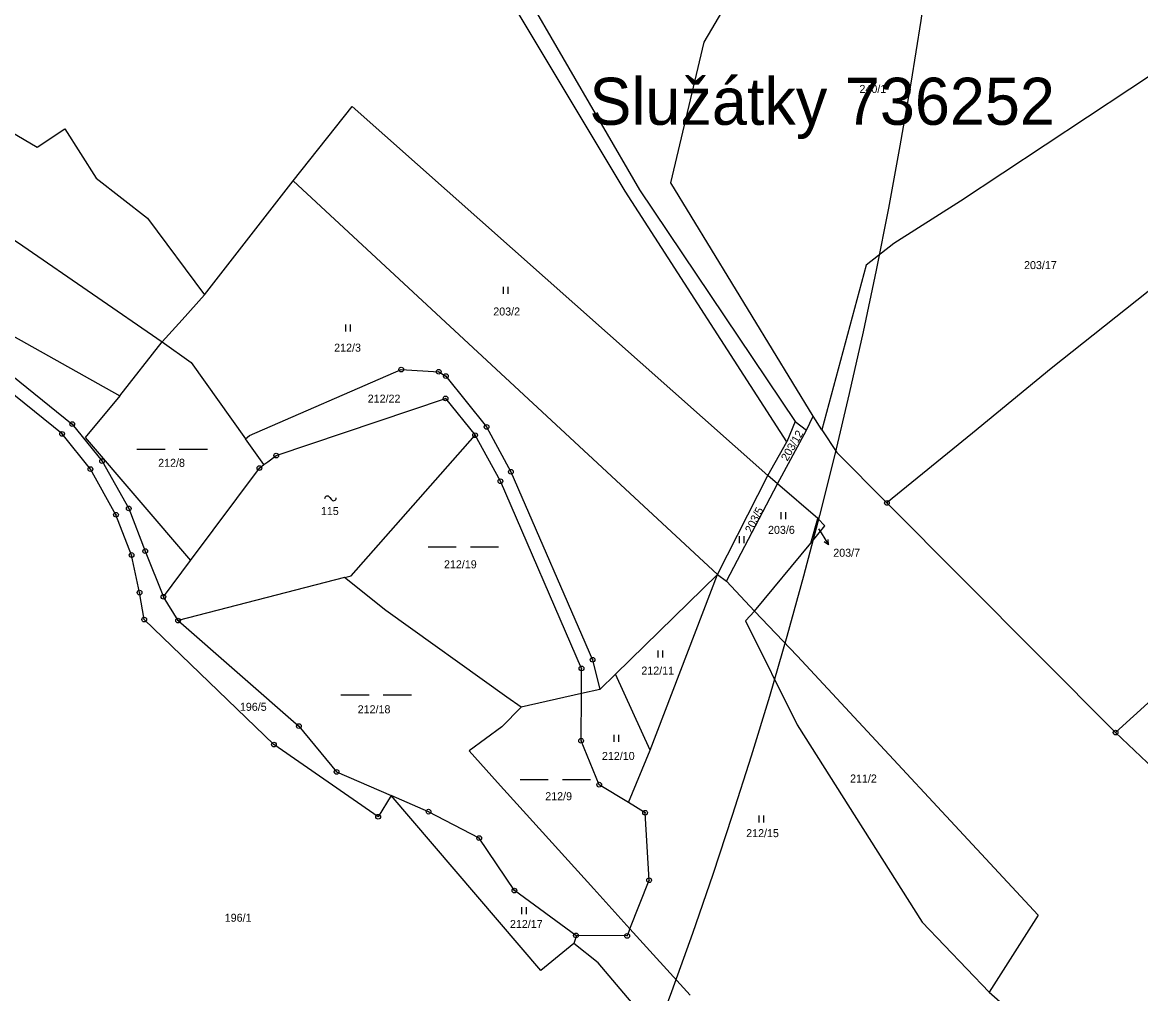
# Model space of a CAD drawing. Extents: x -680203 to -673936, y -1102717 to -1093650.
# Drawn here: x -676448.2 to -676210.6, y -1097021.8 to -1096815.6 of the extents above; entities that cross this region are included whole.
import ezdxf

# ---------------------------------------------------------------- set-up
doc = ezdxf.new("R2010")
doc.units = 0
for name, color, linetype in [('_Ideová část', 7, 'Continuous'), ('SOxx02xx_Koleje_param další_Popis10', 7, 'Continuous'), ('SOxx02xx_Staničení_Popis10', 7, 'Continuous'), ('SOxxxxxx_Koleje_hlavní_body_Popis10', 7, 'Continuous'), ('SOxxxxxx_Koleje_param další_Popis10', 7, 'Continuous'), ('SOxxxxxx_Osa_bod_P', 7, 'Continuous'), ('x_prac', 7, 'Continuous')]:
    doc.layers.add(name, color=color, linetype=linetype)

msp = doc.modelspace()

# ---------------------------------------------------------------- linework, layer by layer
at = {"layer": '_Ideová část'}
msp.add_circle((-677321.69, -1096651.16), 1076.75, dxfattribs=at)
at = {"layer": 'SOxx02xx_Koleje_param další_Popis10'}
for centre, radius in [((-676367.69, -1096889.27), 0.5), ((-676367.69, -1096889.27), 0.0303), ((-676359.72, -1096889.76), 0.5), ((-676359.72, -1096889.76), 0.0303), ((-676358.19, -1096890.68), 0.5), ((-676358.19, -1096890.68), 0.0303), ((-676358.27, -1096895.4), 0.5), ((-676358.27, -1096895.4), 0.0303), ((-676437.55, -1096900.85), 0.5), ((-676439.72, -1096902.94), 0.5), ((-676439.72, -1096902.94), 0.0303), ((-676437.55, -1096900.85), 0.0303), ((-676351.99, -1096903.21), 0.5), ((-676349.54, -1096901.44), 0.5), ((-676349.54, -1096901.44), 0.0303), ((-676351.99, -1096903.21), 0.0303), ((-676394.23, -1096907.53), 0.5), ((-676394.23, -1096907.53), 0.0303), ((-676433.7, -1096910.42), 0.5), ((-676431.22, -1096908.71), 0.5), ((-676431.22, -1096908.71), 0.0303), ((-676397.81, -1096910.19), 0.5), ((-676433.7, -1096910.42), 0.0303), ((-676397.81, -1096910.19), 0.0303), ((-676346.61, -1096912.98), 0.5), ((-676344.39, -1096910.99), 0.5), ((-676344.39, -1096910.99), 0.0303), ((-676346.61, -1096912.98), 0.0303), ((-676264.51, -1096917.6), 0.5), ((-676428.27, -1096920.09), 0.5), ((-676425.57, -1096918.76), 0.5), ((-676425.57, -1096918.76), 0.0303), ((-676264.51, -1096917.6), 0.0303), ((-676428.27, -1096920.09), 0.0303), ((-676424.95, -1096928.65), 0.5), ((-676424.95, -1096928.65), 0.0303), ((-676422.05, -1096927.82), 0.5), ((-676422.05, -1096927.82), 0.0303), ((-676423.27, -1096936.62), 0.5), ((-676423.27, -1096936.62), 0.0303), ((-676418.18, -1096937.5), 0.5), ((-676418.18, -1096937.5), 0.0303), ((-676422.27, -1096942.35), 0.5), ((-676422.27, -1096942.35), 0.0303), ((-676415.08, -1096942.57), 0.5), ((-676415.08, -1096942.57), 0.0303), ((-676327.03, -1096950.88), 0.5), ((-676329.39, -1096952.72), 0.5), ((-676329.39, -1096952.72), 0.0303), ((-676327.03, -1096950.88), 0.0303), ((-676389.42, -1096964.98), 0.5), ((-676389.42, -1096964.98), 0.0303), ((-676215.94, -1096966.35), 0.5), ((-676215.94, -1096966.35), 0.0303), ((-676394.71, -1096968.9), 0.5), ((-676394.71, -1096968.9), 0.0303), ((-676329.47, -1096968.09), 0.5), ((-676329.47, -1096968.09), 0.0303), ((-676381.41, -1096974.69), 0.5), ((-676381.41, -1096974.69), 0.0303), ((-676325.62, -1096977.41), 0.5), ((-676325.62, -1096977.41), 0.0303), ((-676372.58, -1096984.21), 0.5), ((-676361.88, -1096983.14), 0.5), ((-676361.88, -1096983.14), 0.0303), ((-676315.87, -1096983.36), 0.5), ((-676315.87, -1096983.36), 0.0303), ((-676372.58, -1096984.21), 0.0303), ((-676351.11, -1096988.75), 0.5), ((-676351.11, -1096988.75), 0.0303), ((-676315.03, -1096997.69), 0.5), ((-676315.03, -1096997.69), 0.0303), ((-676343.65, -1096999.9), 0.5), ((-676343.65, -1096999.9), 0.0303), ((-676330.57, -1097009.42), 0.5), ((-676330.57, -1097009.42), 0.0303), ((-676319.69, -1097009.51), 0.5), ((-676319.69, -1097009.51), 0.0303)]:
    msp.add_circle(centre, radius, dxfattribs=at)
at = {"layer": 'SOxx02xx_Staničení_Popis10'}
for p, q in [((-676279.03, -1096923.1), (-676278.51, -1096923.91)), ((-676278.51, -1096923.91), (-676276.92, -1096926.46)), ((-676276.92, -1096926.46), (-676277.88, -1096925.87)), ((-676276.92, -1096926.46), (-676277.03, -1096925.34))]:
    msp.add_line(p, q, dxfattribs=at)
at = {"layer": 'SOxxxxxx_Koleje_hlavní_body_Popis10'}
for p, q in [((-676345.99, -1096873.22), (-676345.99, -1096871.72)), ((-676344.99, -1096873.22), (-676344.99, -1096871.72)), ((-676379.45, -1096881.2), (-676379.45, -1096879.7)), ((-676378.45, -1096881.2), (-676378.45, -1096879.7)), ((-676423.85, -1096906.2), (-676417.85, -1096906.2)), ((-676414.85, -1096906.2), (-676408.85, -1096906.2)), ((-676286.99, -1096921.03), (-676286.99, -1096919.53)), ((-676285.99, -1096921.03), (-676285.99, -1096919.53)), ((-676295.86, -1096926.17), (-676295.86, -1096924.67)), ((-676294.86, -1096926.17), (-676294.86, -1096924.67)), ((-676361.99, -1096926.94), (-676355.99, -1096926.94)), ((-676352.99, -1096926.94), (-676346.99, -1096926.94)), ((-676313.12, -1096950.39), (-676313.12, -1096948.89)), ((-676312.12, -1096950.39), (-676312.12, -1096948.89)), ((-676380.52, -1096958.34), (-676374.52, -1096958.34)), ((-676371.52, -1096958.34), (-676365.52, -1096958.34)), ((-676322.46, -1096968.33), (-676322.46, -1096966.83)), ((-676321.46, -1096968.33), (-676321.46, -1096966.83)), ((-676342.45, -1096976.3), (-676336.45, -1096976.3)), ((-676333.45, -1096976.3), (-676327.45, -1096976.3)), ((-676291.63, -1096985.43), (-676291.63, -1096983.93)), ((-676290.63, -1096985.43), (-676290.63, -1096983.93)), ((-676342.04, -1097004.9), (-676342.04, -1097003.4)), ((-676341.04, -1097004.9), (-676341.04, -1097003.4))]:
    msp.add_line(p, q, dxfattribs=at)
at = {"layer": 'SOxxxxxx_Koleje_param další_Popis10'}
msp.add_line((-676382.87, -1096916.42), (-676382.57, -1096916.82), dxfattribs=at)
for centre, start, end in [((-676383.38, -1096916.71), 29.2914, 181.2189), ((-676382.06, -1096916.53), 209.2914, 1.2189)]:
    msp.add_arc(centre, 0.588, start, end, dxfattribs=at)
at = {"layer": 'x_prac'}
for p, q in [((-676409.5, -1096873.39), (-676390.6, -1096849.22)), ((-676390.6, -1096849.22), (-676300.53, -1096932.81)), ((-676427.43, -1096894.87), (-676418.43, -1096883.38)), ((-676284.04, -1096900.31), (-676285.79, -1096904.59)), ((-676284.04, -1096900.31), (-676281.59, -1096902.17)), ((-676281.59, -1096902.17), (-676280.17, -1096899.14)), ((-676278.33, -1096902.06), (-676280.17, -1096899.14)), ((-676287.77, -1096913.54), (-676281.59, -1096902.17)), ((-676400.73, -1096903.99), (-676399.9, -1096903.29)), ((-676396.83, -1096909.46), (-676400.73, -1096903.99)), ((-676378.31, -1096933.1), (-676351.99, -1096903.21)), ((-676289.78, -1096911.8), (-676285.79, -1096904.59)), ((-676396.83, -1096909.46), (-676396.02, -1096908.86)), ((-676300.53, -1096932.81), (-676289.78, -1096911.8)), ((-676287.77, -1096913.54), (-676289.78, -1096911.8)), ((-676298.58, -1096934.18), (-676287.77, -1096913.54)), ((-676279.16, -1096920.91), (-676287.77, -1096913.54)), ((-676264.51, -1096917.6), (-676215.94, -1096966.35)), ((-676215.94, -1096966.35), (-676164.18, -1096918.9)), ((-676280.67, -1096926.12), (-676279.16, -1096920.91)), ((-676292.67, -1096940.6), (-676280.67, -1096926.12)), ((-676418.18, -1096937.5), (-676412.47, -1096929.85)), ((-676379.72, -1096933.46), (-676415.08, -1096942.57)), ((-676379.72, -1096933.46), (-676378.31, -1096933.1)), ((-676322.19, -1096953.95), (-676300.53, -1096932.81)), ((-676314.8, -1096970.1), (-676300.53, -1096932.81)), ((-676300.53, -1096932.81), (-676298.58, -1096934.18)), ((-676298.58, -1096934.18), (-676292.67, -1096940.6)), ((-676415.08, -1096942.57), (-676418.18, -1096937.5)), ((-676329.42, -1096958.07), (-676329.39, -1096952.72)), ((-676327.03, -1096950.88), (-676325.51, -1096957.19)), ((-676325.51, -1096957.19), (-676322.19, -1096953.95)), ((-676314.8, -1096970.1), (-676322.19, -1096953.95)), ((-676325.51, -1096957.19), (-676329.42, -1096958.07)), ((-676329.42, -1096958.07), (-676342.2, -1096960.93)), ((-676329.47, -1096968.09), (-676329.42, -1096958.07)), ((-676215.94, -1096966.35), (-676207.89, -1096973.95)), ((-676325.62, -1096977.41), (-676329.47, -1096968.09)), ((-676319.38, -1096981.22), (-676314.8, -1096970.1)), ((-676381.41, -1096974.69), (-676369.82, -1096979.71)), ((-676319.38, -1096981.22), (-676325.62, -1096977.41)), ((-676369.82, -1096979.71), (-676372.58, -1096984.21)), ((-676361.88, -1096983.14), (-676369.82, -1096979.71)), ((-676315.87, -1096983.36), (-676319.38, -1096981.22)), ((-676315.03, -1096997.69), (-676315.87, -1096983.36)), ((-676319.09, -1097007.99), (-676315.03, -1096997.69)), ((-676326.77, -1096999.52), (-676319.09, -1097007.99)), ((-676330.42, -1097009.42), (-676331.04, -1097011.11)), ((-676330.42, -1097009.42), (-676330.57, -1097009.42)), ((-676306.29, -1097022.09), (-676319.09, -1097007.99))]:
    msp.add_line(p, q, dxfattribs=at)
for points in [[(-676508.84, -1096761.8), (-676457.34, -1096834.86), (-676445.02, -1096842.06), (-676439.15, -1096838.2), (-676432.45, -1096848.61), (-676421.55, -1096857.11), (-676409.5, -1096873.39)], [(-676280.17, -1096899.14), (-676310.44, -1096849.64), (-676303.3, -1096819.77), (-676271.3, -1096765.39)], [(-676354.45, -1096784.75), (-676349.67, -1096795.01), (-676317.09, -1096851.12), (-676284.04, -1096900.31)], [(-676285.79, -1096904.59), (-676320.09, -1096851.42), (-676355.57, -1096792.21)], [(-676191.45, -1096815.79), (-676203.92, -1096823.78), (-676248.86, -1096853.51), (-676263.05, -1096862.52), (-676268.92, -1096867.13), (-676278.33, -1096902.06)], [(-676390.6, -1096849.22), (-676378.13, -1096833.42), (-676289.78, -1096911.8)], [(-676479.68, -1096841.22), (-676451.39, -1096860.73), (-676448.03, -1096863.01), (-676418.43, -1096883.38)], [(-676539.1, -1096841.89), (-676474.74, -1096868.42), (-676427.43, -1096894.87)], [(-676182.18, -1096851.66), (-676200.07, -1096865.66), (-676229.64, -1096889.02), (-676246.35, -1096902.77), (-676264.51, -1096917.6)], [(-676539.88, -1096911.25), (-676536.31, -1096902.93), (-676519.96, -1096872.31), (-676514.99, -1096864.52), (-676506.51, -1096858.58), (-676499.8, -1096858.39), (-676452, -1096889.17), (-676437.55, -1096900.85), (-676431.22, -1096908.71), (-676425.57, -1096918.76), (-676422.05, -1096927.82), (-676418.18, -1096937.5)], [(-676372.58, -1096984.21), (-676394.71, -1096968.9), (-676422.27, -1096942.35), (-676423.27, -1096936.62), (-676424.95, -1096928.65), (-676428.27, -1096920.09), (-676433.7, -1096910.42), (-676439.72, -1096902.94), (-676453.75, -1096891.69), (-676500.75, -1096861.31), (-676505.65, -1096861.95), (-676512.68, -1096866.49), (-676517.34, -1096873.78), (-676533.63, -1096904.28), (-676537.06, -1096912.24)], [(-676418.43, -1096883.38), (-676414.24, -1096878.73), (-676409.5, -1096873.39)], [(-676418.43, -1096883.38), (-676412.31, -1096887.8), (-676400.73, -1096903.99)], [(-676399.9, -1096903.29), (-676367.69, -1096889.27), (-676359.72, -1096889.76), (-676358.19, -1096890.68), (-676349.54, -1096901.44), (-676344.39, -1096910.99), (-676327.03, -1096950.88)], [(-676427.43, -1096894.87), (-676434.82, -1096903.72), (-676412.47, -1096929.85)], [(-676396.02, -1096908.86), (-676394.23, -1096907.53), (-676358.27, -1096895.4), (-676351.99, -1096903.21)], [(-676278.33, -1096902.06), (-676275.15, -1096906.91), (-676264.51, -1096917.6)], [(-676329.39, -1096952.72), (-676346.61, -1096912.98), (-676351.99, -1096903.21)], [(-676412.47, -1096929.85), (-676397.81, -1096910.19), (-676396.83, -1096909.46)], [(-676280.67, -1096926.12), (-676277.68, -1096922.45), (-676279.16, -1096920.91)], [(-676342.2, -1096960.93), (-676345.28, -1096958.8), (-676370.98, -1096940.41), (-676379.72, -1096933.46)], [(-676292.67, -1096940.6), (-676294.54, -1096942.62), (-676283.6, -1096964.72), (-676257.04, -1097006.61), (-676242.83, -1097021.45)], [(-676292.67, -1096940.6), (-676283.56, -1096950.06), (-676232.37, -1097005.1), (-676242.83, -1097021.45)], [(-676415.08, -1096942.57), (-676389.42, -1096964.98), (-676381.41, -1096974.69)], [(-676342.2, -1096960.93), (-676346.32, -1096965.14), (-676353.27, -1096970.24), (-676347.26, -1096976.94), (-676326.77, -1096999.52)], [(-676331.04, -1097011.11), (-676338.04, -1097016.85), (-676369.82, -1096979.71)], [(-676330.57, -1097009.42), (-676343.65, -1096999.9), (-676351.11, -1096988.75), (-676361.88, -1096983.14)], [(-676319.09, -1097007.99), (-676319.69, -1097009.51), (-676330.42, -1097009.42)], [(-676312.96, -1097030.45), (-676325.87, -1097015.21), (-676331.04, -1097011.11)], [(-676242.83, -1097021.45), (-676238.74, -1097025.01), (-676237.52, -1097026.42)]]:
    msp.add_lwpolyline(points, dxfattribs=at)

# ---------------------------------------------------------------- texts
at = {"layer": 'SOxx02xx_Staničení_Popis10'}
msp.add_text('Služátky 736252', height=10, dxfattribs=at).set_placement((-676327.71, -1096837.32))
at = {"layer": 'SOxxxxxx_Osa_bod_P'}
for s, p in [('240/1', (-676270.35, -1096830.55)), ('203/17', (-676235.39, -1096867.95)), ('203/2', (-676348.13, -1096877.8)), ('212/3', (-676381.93, -1096885.48)), ('212/22', (-676374.8, -1096896.3)), ('212/8', (-676419.31, -1096909.93)), ('115', (-676384.75, -1096920.17)), ('203/6', (-676289.77, -1096924.16)), ('203/7', (-676275.91, -1096929.02)), ('212/19', (-676358.6, -1096931.48)), ('212/11', (-676316.68, -1096954.04)), ('196/5', (-676401.95, -1096961.73)), ('212/18', (-676376.93, -1096962.25)), ('212/10', (-676325.05, -1096972.16)), ('211/2', (-676272.34, -1096976.95)), ('212/9', (-676337.09, -1096980.71)), ('212/15', (-676294.41, -1096988.55)), ('196/1', (-676405.17, -1097006.51)), ('212/17', (-676344.59, -1097007.84))]:
    msp.add_text(s, height=1.7, dxfattribs=at).set_placement(p)
for s, rotation, p in [('203/12', 60, (-676285.66, -1096908.83)), ('203/5', 63, (-676293.26, -1096924.11))]:
    msp.add_text(s, height=1.7, rotation=rotation, dxfattribs=at).set_placement(p)

doc.saveas('drawing.dxf')
